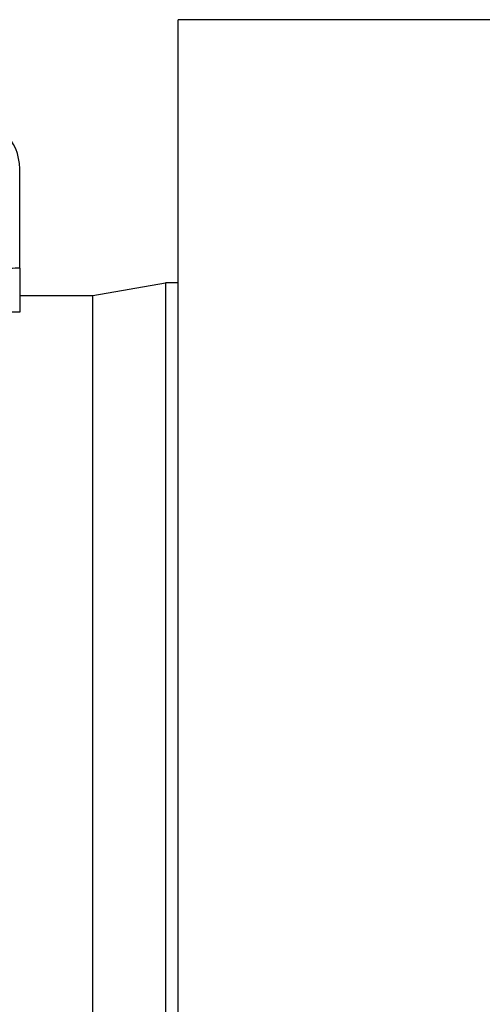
# Model space of a CAD drawing. Header units: inches. Extents: x 5 to 1128, y -85 to 748.
# Tile 292 of 656: x 482 to 491, y 314 to 333. Entities that reach past the tile are written whole.
import ezdxf

# ---------------------------------------------------------------- set-up
doc = ezdxf.new("R2010")
doc.units = ezdxf.units.IN
doc.header["$LTSCALE"] = 32
doc.header["$MEASUREMENT"] = 0
doc.layers.add('Visible (ANSI)', color=7, linetype='Continuous', lineweight=30)

msp = doc.modelspace()

# ---------------------------------------------------------------- linework, layer by layer
at = {"layer": 'Visible (ANSI)'}
for p, q in [((736.78063, 333.23367), (484.78063, 333.23367)), ((484.78063, 170.36817), (484.78063, 333.23367)), ((481.65563, 328.33378), (481.65563, 330.29617)), ((481.65563, 328.33378), (481.65563, 327.47233)), ((483.09548, 327.79617), (484.53261, 328.04617)), ((484.53261, 328.04617), (484.53261, 284.04617)), ((484.78063, 328.04617), (484.53261, 328.04617)), ((484.53261, 328.04617), (484.53261, 306.04617)), ((481.65563, 327.79617), (483.09548, 327.79617)), ((483.09548, 284.29617), (483.09548, 327.79617)), ((483.09548, 306.04617), (483.09548, 327.79617))]:
    msp.add_line(p, q, dxfattribs=at)
msp.add_arc((480.65563, 330.29617), 1, 0, 90, dxfattribs=at)
for points, knots in [([(481.65563, 328.33378), (481.45576, 328.33378), (480.94082, 328.328), (479.82475, 328.09743), (479.37422, 327.95493), (478.02832, 327.3881), (477.20145, 326.83436), (475.10541, 324.9775), (473.90983, 323.32059), (472.91324, 321.29617)], [-37.50232659, -37.50232659, -37.50232659, -37.50232659, -31.15810188, -31.15810188, -26.65793693, -26.65793693, -17.2616304, -17.2616304, -0.05573615, -0.05573615, -0.05573615, -0.05573615]), ([(481.65563, 327.47233), (481.23014, 327.47233), (480.808, 327.42639), (479.96648, 327.245), (479.55381, 327.10913), (478.30245, 326.56319), (477.53052, 326.02457), (475.55404, 324.2121), (474.41095, 322.56906), (473.46153, 320.55689)], [-34.42349955, -34.42349955, -34.42349955, -34.42349955, -30.28513471, -30.28513471, -26.06204123, -26.06204123, -17.02285578, -17.02285578, -0.05634366, -0.05634366, -0.05634366, -0.05634366])]:
    msp.add_open_spline(points, degree=3, knots=knots, dxfattribs=at)

doc.saveas('drawing.dxf')
